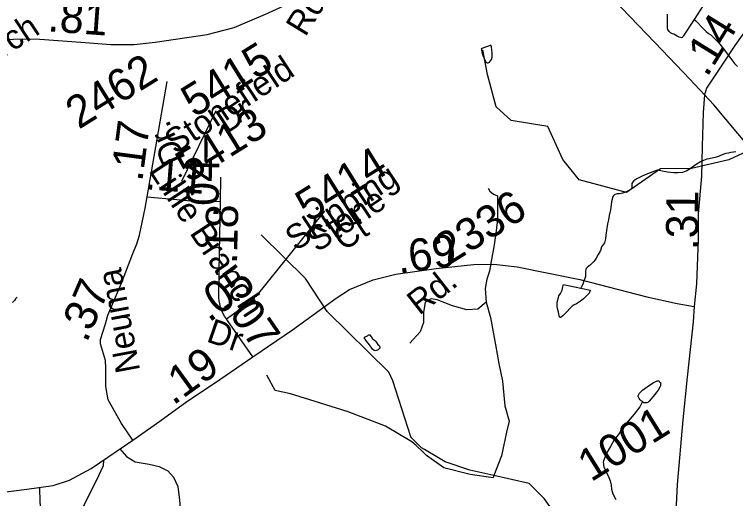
# Model space of a CAD drawing. Extents: x 2001466 to 31450019, y -30647475 to 847247.
# Drawn here: x 2197224 to 2202831, y 773223 to 776986 of the extents above; entities that cross this region are included whole.
import ezdxf

# ---------------------------------------------------------------- set-up
doc = ezdxf.new("R2010")
doc.units = 0
for name, color, linetype in [('Exist Hydrographic Creek Single Shore', 7, 'Continuous'), ('Exist Hydrographic Misc Water Feature', 7, 'Continuous'), ('Exist Road Non-System Type 51', 7, 'Continuous'), ('Exist Road Secondary Mileage Hundredths English Label', 7, 'Continuous'), ('Exist Road Secondary Type 51 Attributed', 7, 'Continuous'), ('Exist Road Secondary Type 51 Label', 7, 'Continuous'), ('Exist Road Secondary Type 51 Number Label', 7, 'Continuous')]:
    doc.layers.add(name, color=color, linetype=linetype)

msp = doc.modelspace()

# ---------------------------------------------------------------- linework, layer by layer
at = {"layer": 'Exist Hydrographic Creek Single Shore'}
msp.add_line((2200304.9, 773703.7), (2200165, 774139.1), dxfattribs=at)
for points in [[(2200165, 774139.1), (2200134, 774205.7), (2199656, 774678), (2199487.1, 774934.1), (2199143, 775272.5)], [(2200411.3, 773603.9), (2200389.9, 773616.5), (2200306, 773700.3), (2200304.9, 773703.7)], [(2200952.6, 773402.3), (2200766, 773444.8), (2200574.1, 773507.8), (2200411.3, 773603.9)], [(2201829, 772675), (2201586, 772883.4), (2201342, 773223), (2201225.1, 773340.2), (2200952.6, 773402.3)]]:
    msp.add_lwpolyline(points, dxfattribs=at)
at = {"layer": 'Exist Hydrographic Misc Water Feature'}
for points in [[(2202580.1, 777055.9), (2202508.9, 776947.4)], [(2202508.9, 776947.4), (2202423.8, 776817), (2202422, 776812.9), (2202417.9, 776809), (2202412.1, 776805), (2202402.3, 776806.9), (2202391.8, 776810.9), (2202378.3, 776818.6), (2202350, 776832.6), (2202339.6, 776836.2), (2202325.8, 776842.4), (2202319.9, 776848.1), (2202313.7, 776854.3), (2202305.7, 776868.1), (2202301.4, 776880.2), (2202301.8, 776899.9), (2202301.4, 776917.9), (2202303.1, 776944), (2202301, 776964.2), (2202302.8, 776988.2)], [(2202508.9, 776947.4), (2202521, 776935.8), (2202539.3, 776917.6), (2202563.5, 776892.1), (2202585.8, 776870.1), (2202603.5, 776854.4), (2202621.7, 776838.2), (2202637.9, 776828.5), (2202650, 776816.5), (2202674, 776792.6), (2202698.2, 776767.1), (2202720.1, 776743), (2202738.6, 776719.1), (2202766.9, 776681.3), (2202786.8, 776653.5), (2202807.3, 776625.6), (2202823.1, 776605.8), (2202845.4, 776582.1)], [(2200904, 776610.5), (2200908.3, 776610.7), (2200918.1, 776616.5), (2200925.7, 776624.7), (2200932.1, 776636.7), (2200937.8, 776652.9), (2200939.5, 776662.8), (2200939.2, 776675), (2200939.5, 776686.7), (2200937.2, 776708.5), (2200933.1, 776734.7), (2200929.2, 776746.7), (2200911.2, 776740.5), (2200879, 776728.3), (2200859.3, 776722.4), (2200853.3, 776720), (2200855.6, 776707.9), (2200861.5, 776682.3), (2200869.7, 776660.3), (2200879.6, 776638.6), (2200885.9, 776622.2), (2200890, 776616.3), (2200893.9, 776612.4), (2200900.1, 776610.7), (2200904, 776610.5)], [(2203495, 776062.1), (2203112, 776011), (2202780, 775857), (2202489, 775787.6), (2202247.1, 775786), (2201981.9, 775601.2), (2201615.1, 775700.5), (2201489, 775857.4), (2201370.1, 776115.6), (2201087.1, 776160.9), (2200969, 776268.2), (2200901.1, 776519), (2200866, 776709.9)], [(2201881.1, 775577.8), (2201886.8, 775581.8), (2201894.6, 775587.9), (2201904.2, 775591.7), (2201912.2, 775593.7), (2201928.4, 775594.1), (2201940.5, 775595.9), (2201954.7, 775598.3), (2201976.8, 775606.3), (2202004.7, 775620.3), (2202018.2, 775630.5), (2202024, 775634.5), (2202026, 775644.7), (2202028.3, 775654.9), (2202026, 775662.6), (2202028.3, 775672.8), (2202032.2, 775678.7), (2202042, 775696.7), (2202047.8, 775700.7), (2202058, 775708.9), (2202076.1, 775715), (2202113.4, 775735.4), (2202149.3, 775749.4), (2202223.3, 775778), (2202301, 775762.6), (2202349, 775756.9), (2202381.4, 775756.9), (2202421.2, 775761.4), (2202447, 775771.3), (2202479, 775787.6), (2202507.1, 775809.7), (2202524.7, 775822.1), (2202558.8, 775842.1), (2202610.4, 775864.7), (2202650.4, 775872.8), (2202682.2, 775879), (2202702.3, 775885.3), (2202722.2, 775895.3), (2202757.9, 775907.8), (2202778.2, 775911.6), (2202796.2, 775915.8), (2202832.1, 775922.1)], [(2201881.1, 775577.8), (2201878.6, 775573.7), (2201874.9, 775565.7), (2201871, 775547.6), (2201867.1, 775529.5), (2201865.1, 775507.5), (2201857.7, 775467.7), (2201847.6, 775423.4), (2201842.1, 775389.3), (2201836.1, 775359.4), (2201826.7, 775307.3), (2201822.8, 775271.3), (2201819.1, 775241.5), (2201811.1, 775211.4), (2201789.6, 775181), (2201780, 775151.3), (2201764, 775119.2), (2201748.2, 775090.7), (2201738.5, 775078.8), (2201726, 775062.8), (2201718.4, 775054.7), (2201702.5, 775040.4), (2201690.6, 775030.5), (2201676.6, 775018.4), (2201670.7, 775010.4), (2201666.8, 775002.4), (2201664.5, 774994.2), (2201664.9, 774984.5), (2201665.1, 774964.2), (2201663.3, 774948.2), (2201659.2, 774934.2), (2201649.8, 774910.5), (2201647.3, 774896.2), (2201641.6, 774884.1), (2201627.8, 774858.2)], [(2201627.8, 774858.2), (2201702.2, 774842.5), (2201697.9, 774832.6), (2201692.2, 774820.5), (2201668.2, 774796.5), (2201648.3, 774776.4), (2201624.3, 774758.1), (2201594.6, 774737.9), (2201577, 774728), (2201560.8, 774717.8), (2201542.7, 774701.5), (2201521, 774677.6), (2201501.3, 774657.4), (2201487.6, 774643.3), (2201477.7, 774635), (2201473.6, 774633.3), (2201469.3, 774631), (2201463.4, 774631.2), (2201459.5, 774643.1), (2201453.5, 774671.2), (2201447, 774701), (2201444.9, 774718.7), (2201444.7, 774743.1), (2201446.5, 774759.1), (2201454.5, 774787), (2201458.2, 774799), (2201470.1, 774817.1), (2201477.9, 774833), (2201482.2, 774843.3), (2201485.9, 774855.3), (2201487.8, 774869.2), (2201489.8, 774879.1), (2201493.7, 774887.4), (2201627.8, 774858.2)], [(2197245.9, 774787.6), (2197231.9, 774775.5), (2197224.1, 774763.7), (2197208.1, 774747.5)], [(2199986.8, 774496.8), (2199992.7, 774489), (2199997, 774479.1), (2200007.1, 774465), (2200023.3, 774453.2), (2200033.1, 774443.2), (2200045.2, 774429.2), (2200049.5, 774421.2), (2200059.8, 774411.5), (2200063.7, 774401.2), (2200065.5, 774397.3), (2200063.7, 774391.5), (2200057.5, 774385.5), (2200051.8, 774381.5), (2200046, 774377.1), (2200036, 774373.3), (2200028, 774371.3), (2200019.8, 774373), (2200007.7, 774384.9), (2199983.7, 774419), (2199961.6, 774446.7), (2199951.1, 774460.8), (2199945.4, 774466.6), (2199942.9, 774470.6), (2199945, 774474.7), (2199946.8, 774478.5), (2199955.2, 774482.5), (2199963.2, 774484.6), (2199968.9, 774488.9), (2199975.1, 774492.9), (2199978.8, 774494.8), (2199986.8, 774496.8)], [(2202107.4, 773976.5), (2202097.4, 773982.4), (2202089.4, 773990.5), (2202081.6, 774000.2), (2202075.2, 774010.1), (2202073.4, 774014), (2202073.2, 774018.1), (2202073, 774022.2), (2202075.4, 774026.3), (2202079.3, 774032.2), (2202085.3, 774042.3), (2202106.8, 774064.6), (2202142.7, 774090.8), (2202168.9, 774110.8), (2202198.5, 774127), (2202210.6, 774133.3), (2202222.7, 774137.1), (2202228.6, 774137.1), (2202232.3, 774137.3), (2202236.4, 774135.5), (2202240.3, 774131.2), (2202246.7, 774125.4), (2202248.5, 774119.4), (2202250.4, 774115.5), (2202248.5, 774109.3), (2202246.5, 774099.5), (2202242.8, 774089.5), (2202228.8, 774065.2), (2202216.9, 774049.2), (2202203.2, 774031), (2202159.5, 773980.7), (2202151.5, 773972.6), (2202147.8, 773968.7), (2202141.5, 773966.8), (2202137.8, 773966.6), (2202133.5, 773966.8), (2202129.6, 773966.6), (2202123.6, 773966.7), (2202117.7, 773968.4), (2202111.9, 773972.5), (2202107.4, 773976.5)], [(2202107.4, 773976.5), (2202085.9, 773936.3), (2202042.2, 773880), (2201996.5, 773825.7), (2201963.1, 773785.7), (2201917.6, 773719.1), (2201888, 773679), (2201858.1, 773626.7), (2201828.6, 773574.8), (2201804.8, 773516.7), (2201801.1, 773504.7), (2201803.1, 773490.6), (2201803.1, 773478.8), (2201807, 773468.5), (2201825.5, 773428.8), (2201841.7, 773398.8), (2201849.7, 773374.8), (2201855.8, 773361), (2201864.2, 773327.2), (2201866.1, 773295.3), (2201876.7, 773259.2), (2201899.1, 773215.3)]]:
    msp.add_lwpolyline(points, dxfattribs=at)
at = {"layer": 'Exist Road Non-System Type 51'}
for points in [[(2200907.6, 775636.1), (2200920.6, 775612.3), (2200948.5, 775589), (2200978.7, 775575.1), (2200981, 775561.1), (2200981, 775502.9), (2200978.7, 775435.4), (2200976.4, 775372.6), (2200971.7, 775328.3), (2200964.8, 775265.5), (2200950.8, 775179.4), (2200932.2, 775081.6), (2200918.2, 774990.8)], [(2200918.2, 774990.8), (2200897.3, 774928), (2200883.3, 774855.8), (2200892.6, 774748.6)], [(2200892.6, 774748.6), (2200826.7, 774695.8), (2200741, 774689.2), (2200629, 774722.2), (2200510.3, 774768.4), (2200464.2, 774775), (2200418.1, 774748.6), (2200404.9, 774669.4), (2200404.9, 774590.3), (2200378.5, 774517.8), (2200299.4, 774432)], [(2200892.6, 774748.6), (2200925.6, 774629.9), (2200965.1, 774418.8), (2200991.5, 774273.7), (2201017.9, 774135.3), (2201037.7, 773944), (2201070.6, 773825.3), (2201050.8, 773739.6), (2201011.3, 773554.9), (2200952.6, 773402.3)], [(2200314.6, 773664.1), (2200109.4, 773784.6), (2199819.6, 773896.2), (2199596.7, 773967.6), (2199370.1, 774036.3), (2199251.4, 774062.7), (2199185.5, 774181.4)], [(2200402.5, 773584.6), (2200346.4, 773636.1), (2200314.6, 773664.1)], [(2198043.5, 773609.2), (2198096.2, 773549), (2198163.1, 773508.9), (2198270.1, 773491), (2198350.3, 773473.2), (2198417.2, 773437.5), (2198461.8, 773388.4), (2198493, 773317), (2198506.4, 773209.9), (2198555.5, 772625.4)], [(2200952.6, 773402.3), (2200945.4, 773383.4), (2200767.4, 773409.8), (2200563.1, 773462.6), (2200427.5, 773556.5), (2200402.5, 773584.6)], [(2197915.5, 773522.1), (2197914, 773478.5), (2197860.5, 773367), (2197811.5, 773271), (2197764.6, 773175.1), (2197691.1, 773044.4), (2197604.1, 772975.2)], [(2197419.1, 773310.5), (2197421.3, 773191.2), (2197436.9, 773080), (2197506, 772968.5), (2197604.1, 772975.2), (2197599.7, 772894.9), (2197617.5, 772763.2), (2197648.7, 772524.5), (2197646.5, 772082.8), (2197637.6, 771844), (2197655.4, 771710.2), (2197650.9, 771618.7), (2197679.9, 771551.8), (2197776.6, 771508.8), (2198106.2, 771482.4), (2198815.2, 771446.5)]]:
    msp.add_lwpolyline(points, dxfattribs=at)
at = {"layer": 'Exist Road Secondary Type 51 Attributed'}
for p, q in [((2198826.2, 775533.3), (2198829.7, 775722.3)), ((2198872.3, 774618.8), (2199092.4, 774778.4))]:
    msp.add_line(p, q, dxfattribs=at)
for points in [[(2202589.7, 776361.1), (2202475.6, 776484), (2202207.1, 776766.4), (2201618.8, 777378.7), (2201466.8, 777532.7), (2201411.5, 777574.2), (2201366.1, 777605.8), (2201330.6, 777623.6), (2201299, 777639.4), (2201216.1, 777665.1)], [(2195817, 776746.8), (2196150.8, 776753.8), (2197284, 776797.8), (2197422.2, 776793.6), (2197740.3, 776770.5), (2197972.6, 776753.8), (2198155.7, 776751.7), (2198318.9, 776770.5), (2198722.8, 776829.2), (2198932.1, 776883.6), (2199193.7, 776996.7), (2199478.3, 777130.8), (2199761.2, 777279.9), (2199913.2, 777335.2), (2200016.7, 777352.7)], [(2202971.7, 776950.6), (2202825, 776744.7), (2202728.3, 776600.5), (2202603.9, 776412.9), (2202589.7, 776361.1)], [(2198255.7, 775569.3), (2198412, 776465.1)], [(2202589.7, 776361.1), (2202579.3, 776225), (2202570.4, 775960.6), (2202566.4, 775729.5), (2202541.1, 775436.5), (2202540.1, 775237.5), (2202527.5, 774892), (2202508.1, 774715)], [(2205583.2, 773730.3), (2205320.6, 773761.7), (2205023.4, 773805.7), (2204872.7, 773826.6), (2204757.6, 773870.6), (2204588.1, 773952.3), (2203997.7, 774311.4), (2203900.9, 774380.5), (2203808.2, 774475.3), (2203762.7, 774530.6), (2203679.8, 774645.2), (2203589, 774852.5), (2203456.8, 775217.9), (2203421.2, 775302.9), (2203391.6, 775364.1), (2203342.3, 775453), (2203281.1, 775535.9), (2203142.9, 775711.7), (2202661.2, 776282.5), (2202589.7, 776361.1)], [(2198143.7, 773677.3), (2198057.3, 773807.2), (2197953.2, 773991.5), (2197934.4, 774095.1), (2197934.4, 774237.5), (2197930.7, 774296.2), (2197892, 774426), (2197893, 774460.6), (2197930.7, 774582), (2197951.1, 774649.1), (2198055.8, 774897.2), (2198145.5, 775128.2), (2198175.6, 775203), (2198196.1, 775270), (2198240, 775479.3), (2198255.7, 775569.3)], [(2198255.7, 775569.3), (2198485.4, 775547.8), (2198596.7, 775538.6), (2198670.1, 775534.7), (2198826.2, 775533.3)], [(2198872.3, 774618.8), (2198857.6, 774639.9), (2198847.5, 774658.8), (2198837.5, 774683.4), (2198827.2, 774708.9), (2198819.6, 774737.1), (2198814.9, 774761.2), (2198812.9, 774785.3), (2198812, 774816.2), (2198818.6, 775137), (2198826.2, 775533.3)], [(2199076.2, 774323.4), (2199386.2, 774534.9), (2199725.3, 774780), (2199828.9, 774847), (2200013, 774924.5), (2200188.8, 774966.3), (2200502.7, 775012.4), (2200793.6, 775041.7), (2200950.6, 775043.8), (2201132.7, 775025), (2201621.3, 774926.5), (2202140.3, 774790.4), (2202376.8, 774738.1), (2202508.1, 774715)], [(2202508.1, 774715), (2202502.4, 774596.7), (2202455.3, 774167.4), (2202421.8, 773834.4), (2202376.8, 773331.8), (2202351.7, 772799.8), (2202338.1, 772364.2), (2202320.3, 772064.7), (2202307.8, 771692), (2202304.6, 771126.5), (2202319.3, 770854.3), (2202302.5, 770714), (2202283.7, 770573.6), (2202230.3, 770337), (2202157.6, 770107.8)], [(2199076.2, 774323.4), (2198935.9, 774528.6), (2198885.7, 774600), (2198872.3, 774618.8)], [(2198143.7, 773677.3), (2198353.5, 773825), (2198564.8, 773977.9), (2198778.3, 774120.3), (2199076.2, 774323.4)], [(2192715.3, 771477.9), (2192932.6, 771696.2), (2193252.8, 772001.9), (2193408.8, 772131.8), (2193672.4, 772324.4), (2193955, 772498.3), (2194214.5, 772609.3), (2194554.5, 772747.5), (2194774.3, 772820.8), (2195136.3, 772927.6), (2195501.5, 773023.9), (2195895, 773114), (2196095.9, 773149.6), (2196405.6, 773187.3), (2196971.7, 773252.2), (2197319.1, 773296.2), (2197524.2, 773325.5), (2197650.8, 773365.3), (2197820.3, 773457.4), (2198143.7, 773677.3)]]:
    msp.add_lwpolyline(points, dxfattribs=at)
at = {"layer": 'Exist Road Secondary Type 51 Number Label'}
for p, q in [((2198525.7, 775690.2), (2198792, 776239.9)), ((2199103.7, 774794.9), (2199636.3, 775457.9))]:
    msp.add_line(p, q, dxfattribs=at)

# ---------------------------------------------------------------- texts
at = {"layer": 'Exist Road Secondary Mileage Hundredths English Label'}
for s, rotation, p in [('.81', 355.8749, (2197477.4, 776855.3)), ('.14', 58.3336, (2202608.7, 776492)), ('.17', 82.4735, (2198217.4, 775681.9)), ('.11', 355.2885, (2198231.1, 775629.1)), ('.04', 88.9457, (2198809.5, 775403.1)), ('.31', 89.6988, (2202539.6, 775152.4)), ('.18', 88.8281, (2198954.5, 775043)), ('.69', 8.3497, (2200212.9, 774969.9)), ('.05', 35.9578, (2198736.8, 774586.7)), ('.37', 66.7886, (2197785.4, 774428.6)), ('.07', 304.3592, (2198835.3, 774739.4)), ('.19', 35.9162, (2198458.5, 773943.2))]:
    msp.add_text(s, height=250, rotation=rotation, dxfattribs=at).set_placement(p)
at = {"layer": 'Exist Road Secondary Type 51 Label'}
for s, rotation, p in [('Rd.', 58.4949, (2199485.9, 776805.8)), ('Church', 33.3877, (2196749.9, 776392.1)), ('Stonefield', 33.3877, (2198472.5, 775895.3)), ('Dr', 33.3877, (2198873.9, 776055.4)), ('Dr.', 114.0497, (2198557.2, 775866.2)), ('Lillie Branch', 303.3877, (2198263, 775771.9)), ('Skipping', 33.3877, (2199410.1, 775142.2)), ('Stone', 33.3877, (2199577, 775132.9)), ('Ct', 33.3877, (2199782.8, 775141.7)), ('Neuma', 100.5952, (2198202.3, 774218.7)), ('Rd.', 37.994, (2200372, 774642.2)), ('Dr', 340.9584, (2198708.2, 774446.3))]:
    msp.add_text(s, height=190, rotation=rotation, dxfattribs=at).set_placement(p)
at = {"layer": 'Exist Road Secondary Type 51 Number Label'}
for s, p in [('5415', (2198623.2, 776180.3)), ('2462', (2197724.5, 776089.4)), ('5413', (2198580, 775673)), ('5414', (2199511.9, 775366)), ('2336', (2200595.3, 775030.3)), ('1001', (2201707.2, 773348.1))]:
    msp.add_text(s, height=250, rotation=31.918, dxfattribs=at).set_placement(p)

doc.saveas('drawing.dxf')
